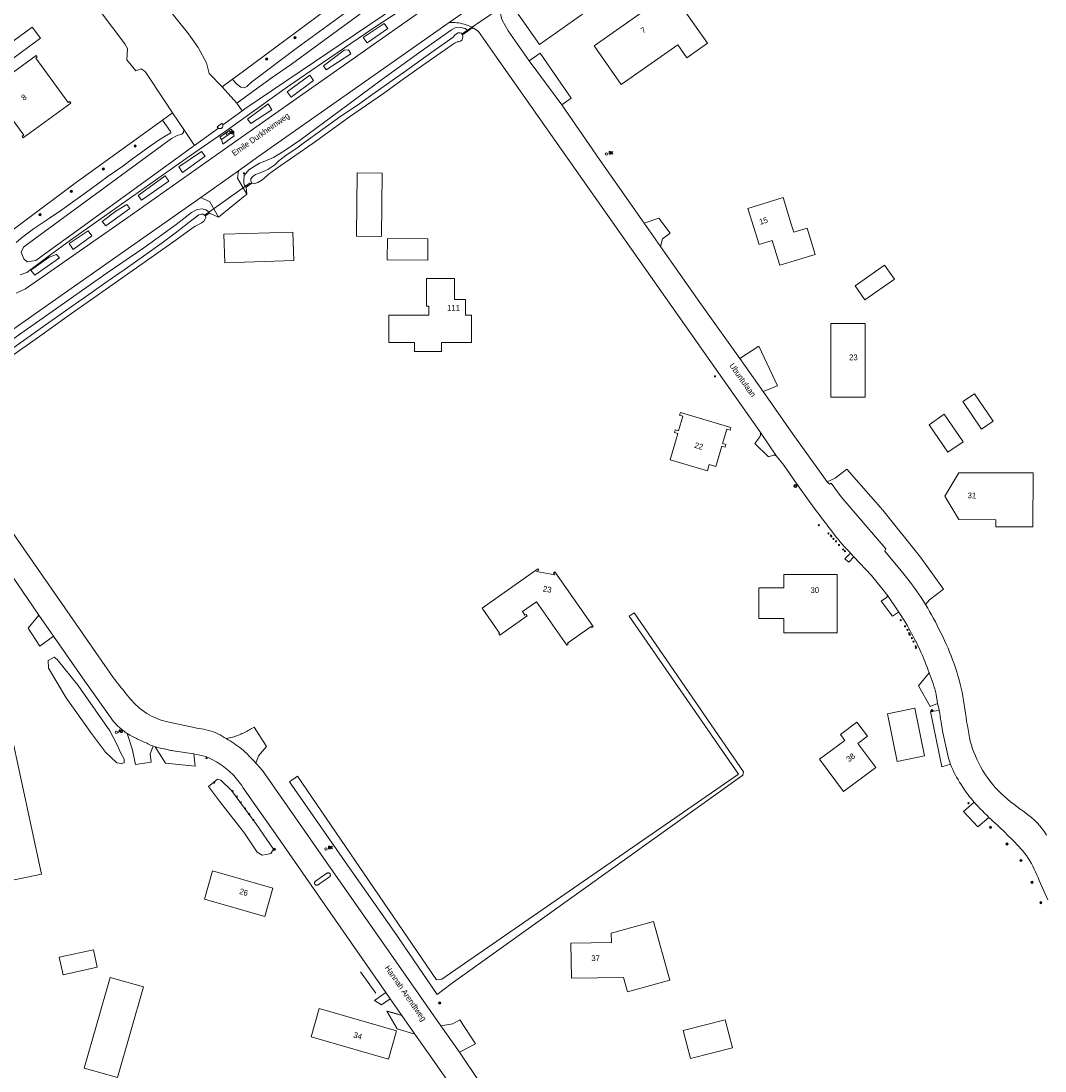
# Model space of a CAD drawing. Header units: metres. Extents: x 138165 to 154469, y 480134 to 494189.
# Tile 371 of 656: x 149925 to 150147, y 482721 to 482950. Entities that reach past the tile are written whole.
import ezdxf

# ---------------------------------------------------------------- set-up
doc = ezdxf.new("R2010")
doc.units = ezdxf.units.M
doc.header["$LTSCALE"] = 0.001
doc.header["$MEASUREMENT"] = 0
for name, color, linetype, lineweight in [('TOP-L-duiker', 7, 'Continuous', 0), ('TOP-L-terrein schutting raster hek leuning', 7, 'Continuous', 0), ('TOP-L-topo objecten punt', 7, 'Continuous', 0), ('TOP-L-topo objecten vlak', 7, 'Continuous', 0), ('TOP-T-topo huisnummering naamgeving', 7, 'Continuous', 0)]:
    doc.layers.add(name, color=color, linetype=linetype, lineweight=lineweight)
doc.styles.add('Style-INTL_ISO', font='INTL_ISO.shx')
doc.styles.add('Style-STANDARD', font='STANDARD.shx')

# ---------------------------------------------------------------- blocks, each defined once
blk = doc.blocks.new('24')
at = {"layer": 'TOP-L-topo objecten punt', "color": 7, "linetype": 'Continuous', "lineweight": 0}
for radius in [0.025, 0.0182, 0.0115, 0.005]:
    blk.add_circle((0, 0), radius, dxfattribs=at)
blk = doc.blocks.new('31')
at = {"layer": 'TOP-L-topo objecten punt', "color": 7, "linetype": 'Continuous', "lineweight": 0}
blk.add_circle((0, 0), 0.025, dxfattribs=at)
at = {"layer": 'TOP-L-topo objecten punt', "color": 7, "linetype": 'Continuous', "lineweight": 0, "style": 'Style-STANDARD'}
blk.add_text('KO', height=0.06, dxfattribs=at).set_placement((0.0483, 0))
blk = doc.blocks.new('72')
at = {"layer": 'TOP-L-topo objecten punt', "color": 7, "linetype": 'Continuous', "lineweight": 0}
blk.add_circle((0, 0), 0.025, dxfattribs=at)
at = {"layer": 'TOP-L-topo objecten punt', "color": 7, "linetype": 'Continuous', "lineweight": 0, "style": 'Style-STANDARD'}
blk.add_text('BK', height=0.06, dxfattribs=at).set_placement((0.0483, 0))
blk = doc.blocks.new('39')
at = {"layer": 'TOP-L-topo objecten punt', "color": 7, "linetype": 'Continuous', "lineweight": 0}
for p, q in [((0.0175, 0.0175), (-0.0175, 0.0175)), ((-0.0175, 0.0175), (-0.0175, -0.0175)), ((0.0175, 0.0175), (0.0175, -0.0175)), ((0.0175, -0.0175), (-0.0175, -0.0175))]:
    blk.add_line(p, q, dxfattribs=at)
blk.add_circle((0, 0), 0.0332, dxfattribs=at)
blk = doc.blocks.new('10')
at = {"layer": 'TOP-L-topo objecten punt', "linetype": 'Continuous', "lineweight": 0}
blk.add_circle((0, 0), 0.0125, dxfattribs=at)
blk = doc.blocks.new('11')
at = {"layer": 'TOP-L-topo objecten punt', "color": 7, "linetype": 'Continuous', "lineweight": 0}
blk.add_circle((0, 0), 0.025, dxfattribs=at)
at = {"layer": 'TOP-L-topo objecten punt', "color": 7, "linetype": 'Continuous', "lineweight": 0, "style": 'Style-STANDARD'}
blk.add_text('AB', height=0.06, dxfattribs=at).set_placement((0.0483, 0))

msp = doc.modelspace()

# ---------------------------------------------------------------- linework, layer by layer
at = {"layer": 'TOP-L-duiker', "flags": 128}
for points in [[(150032.48, 482955.15), (150020.46, 482946.97)], [(149974.35, 482914.57), (149964.34, 482907.45)]]:
    msp.add_lwpolyline(points, dxfattribs=at)
at = {"layer": 'TOP-L-terrein schutting raster hek leuning', "flags": 128}
for points in [[(150001.69, 482738.38), (149998.31, 482743.04)], [(150006.51, 482733.85), (150004.17, 482734.52)]]:
    msp.add_lwpolyline(points, dxfattribs=at)
at = {"layer": 'TOP-L-topo objecten vlak', "flags": 128}
for points in [[(149968.28, 482935.39), (149965.46, 482938.3), (149964.88, 482940.63), (149963.08, 482943.96), (149960.95, 482946.96), (149954.06, 482955.53), (149954.06, 482956.2), (149954.48, 482956.73), (149929.49, 482989.78), (149929.03, 482990.65), (149929.03, 482991.32), (149928.29, 482992.32), (149919.64, 483003.35)], [(149923.12, 482975.58), (149930.65, 482966.21), (149931.55, 482964.65), (149932.39, 482963.1), (149933.67, 482962.15), (149939.33, 482955.19), (149947.11, 482944.78), (149947.72, 482943.74), (149947.55, 482941.28), (149949.53, 482938.92), (149950.66, 482939.3), (149951.51, 482938.73), (149955.82, 482932.28), (149957.51, 482929.75)], [(149970.52, 482937.05), (149971.24, 482937.59), (149990.86, 482952.13), (150009.46, 482965.54), (150010.57, 482966.35)], [(150043.69, 482959.02), (150032.59, 482951.2), (150037.24, 482944.59), (150048.35, 482952.41), (150043.69, 482959.02)], [(150016.05, 482955.93), (150014.8, 482954.29), (150011.88, 482952.16), (149998.5, 482942.72), (149969.75, 482922.5), (149947.56, 482906.89), (149925.54, 482891.54), (149923.52, 482890.6)], [(149972.6, 482930.18), (149973.16, 482930.6), (150006.37, 482953.01), (150008.82, 482954.61), (150009.48, 482955.65), (150009.2, 482956.31), (150008.25, 482957.25), (150006.84, 482957.06), (150005.71, 482956.59), (150004.29, 482955.55), (150002.03, 482953.97), (149999.3, 482952.04), (149983.36, 482940.34), (149978.89, 482937.28), (149971.46, 482931.84)], [(150028.44, 482957.02), (150017.61, 482949.38)], [(150067.27, 482944.53), (150069.23, 482941.74), (150073.74, 482944.91), (150065.84, 482956.12), (150049.08, 482944.31), (150055.01, 482935.89), (150067.27, 482944.53)], [(149924.4, 482894.53), (149925.83, 482895.05), (149930.78, 482898.78), (149935.33, 482902.11), (149954.98, 482916), (149961.17, 482920.36), (149968.64, 482925.5), (149982.46, 482935.39), (149990.11, 482940.63), (150001.03, 482948.12), (150007.12, 482952.11)], [(149994.98, 482951.52), (149984.63, 482943.97), (149974.71, 482936.51), (149973.63, 482935.49), (149973.1, 482935.18), (149972.33, 482935.35), (149971.49, 482936.02), (149970.72, 482936.79), (149970.52, 482937.05)], [(150035.02, 482941.07), (150030.39, 482947.62), (150029.11, 482949.89), (150029.01, 482950.27), (150028.91, 482950.66), (150028.83, 482951.05), (150028.75, 482951.44), (150028.69, 482951.84), (150028.64, 482952.23), (150028.59, 482952.63)], [(149971.83, 482917.16), (149976.26, 482920.35), (150017.61, 482949.38)], [(149999.78, 482944.98), (150004.26, 482948.09), (150003.44, 482949.18), (149998.9, 482946.15), (149999.78, 482944.98)], [(150017.61, 482949.38), (150018.02, 482949.4), (150018.43, 482949.4), (150018.84, 482949.38), (150019.25, 482949.34), (150019.66, 482949.29), (150020.07, 482949.22), (150020.47, 482949.13), (150020.87, 482949.03), (150021.29, 482948.9), (150021.7, 482948.75), (150022.1, 482948.58), (150022.5, 482948.39), (150022.89, 482948.18)], [(149917.34, 482941.33), (149919.07, 482938.9), (149928.76, 482945.97), (149927.01, 482948.36), (149917.34, 482941.33)], [(150021.73, 482947.58), (150021.05, 482948.08), (150020.06, 482948.3), (150018.91, 482948.26), (150018.12, 482947.84), (150011.25, 482942.94), (150002.93, 482936.93), (149993.94, 482930.25), (149985.28, 482923.91), (149981.68, 482921.41), (149979.46, 482920.07), (149977.52, 482919.24), (149976.35, 482918.84), (149974.09, 482917.36), (149973.08, 482916.15), (149972.95, 482915.1), (149973.01, 482914.46), (149973.14, 482914.06), (149973.51, 482913.61)], [(150020.49, 482946.7), (150020.25, 482947.08), (150019.99, 482947.17), (150019.54, 482947.14), (150019.16, 482946.94), (150018.81, 482946.67), (150018.49, 482946.24), (150016.76, 482944.98), (150013.87, 482942.93), (150011.23, 482941.07), (150007.93, 482938.7), (150000.81, 482933.68), (149997.67, 482931.45), (149994.09, 482929.01), (149990.17, 482926.19), (149985.74, 482922.99), (149984.47, 482922.11), (149982.4, 482920.7), (149980.65, 482919.43), (149979.68, 482918.47), (149978.16, 482917.44), (149977.23, 482917.01), (149976.28, 482916.65), (149975.48, 482916.38), (149974.92, 482915.94), (149974.53, 482915.45), (149974.52, 482914.96), (149974.72, 482914.46)], [(149974.72, 482914.46), (149975.37, 482914.39), (149976.01, 482914.61), (149976.88, 482915.1), (149977.4, 482915.59), (149978.48, 482916.48), (149980.1, 482917.66), (149988.02, 482923.17), (149995.92, 482928.87), (150003.3, 482933.98), (150007.13, 482936.72), (150011.79, 482940.04), (150018.06, 482944.4), (150018.91, 482944.99), (150019.32, 482945.2), (150019.63, 482945.23), (150020.08, 482945.33), (150020.32, 482945.53), (150020.51, 482945.95), (150020.55, 482946.41), (150020.49, 482946.7)], [(150020.49, 482946.7), (150021.73, 482947.58)], [(150022.89, 482948.18), (150022.31, 482947.99), (150021.73, 482947.58)], [(150022.89, 482948.18), (150023.27, 482947.96), (150023.99, 482947.47), (150027.54, 482942.37), (150053.08, 482906.03), (150075.64, 482873.97), (150085.1, 482860.5)], [(149924.82, 482924.67), (149925.05, 482924.35), (149935.39, 482931.9), (149935.16, 482932.22), (149934.83, 482931.98), (149927.76, 482941.67), (149928.08, 482941.91), (149927.84, 482942.23), (149917.51, 482934.68), (149917.74, 482934.36), (149918.07, 482934.6), (149925.14, 482924.91), (149924.82, 482924.67)], [(149990.89, 482939.08), (149996.25, 482942.61), (149995.69, 482943.49), (149994.79, 482943.38), (149990.27, 482940), (149990.89, 482939.08)], [(150042.08, 482931.49), (150044.1, 482932.98), (150037.35, 482942.74), (150035.02, 482941.07)], [(150035.02, 482941.07), (150042.08, 482931.49)], [(149983.26, 482933.15), (149988.12, 482936.78), (149987.29, 482937.94), (149982.42, 482934.3), (149983.26, 482933.15)], [(149968.28, 482935.39), (149970.52, 482937.05)], [(149971.46, 482931.84), (149968.28, 482935.39)], [(149971.46, 482931.84), (149972.6, 482930.18)], [(149974.48, 482927.46), (149979.07, 482930.44), (149978.27, 482931.72), (149973.77, 482928.41), (149974.48, 482927.46)], [(150060.01, 482905.75), (150050.28, 482919.62), (150042.08, 482931.49)], [(149914.97, 482898.52), (149936.29, 482914.47), (149955.29, 482928.15)], [(149955.29, 482928.15), (149957.05, 482925.72), (149957.1, 482925.42), (149956.28, 482924.89), (149954.55, 482923.91), (149952.67, 482922.58), (149948.76, 482919.78), (149946.65, 482918.2), (149943.48, 482915.98), (149939.56, 482913.11), (149933.45, 482908.68), (149930.72, 482906.86), (149927.29, 482904.55), (149924.98, 482902.81), (149923.51, 482901.55)], [(149955.29, 482928.15), (149957.2, 482929.52), (149957.51, 482929.75)], [(149957.51, 482929.75), (149959.93, 482926.12)], [(149968.44, 482927.12), (149971.77, 482929.57), (149972.6, 482930.18)], [(149959.93, 482926.12), (149959.89, 482925.52), (149959.49, 482925.15), (149958.49, 482924.82), (149957.29, 482924.15), (149927.62, 482902.48), (149925.08, 482900.59), (149924.6, 482899.46), (149925.17, 482898.04), (149925.92, 482897.39), (149927.81, 482897.67), (149929.98, 482899.27), (149936.95, 482904.36), (149961.83, 482922.38), (149962.23, 482922.66)], [(149962.23, 482922.66), (149959.93, 482926.12)], [(149962.23, 482922.66), (149967.48, 482926.41)], [(149967.48, 482926.41), (149967.41, 482926.45), (149967.34, 482926.51), (149967.27, 482926.57), (149967.22, 482926.64), (149967.15, 482926.75), (149968.28, 482927.49), (149968.36, 482927.35), (149968.43, 482927.17), (149968.44, 482927.12)], [(149968.44, 482927.12), (149968.45, 482927.07), (149968.45, 482926.97), (149968.44, 482926.86), (149968.41, 482926.77), (149968.37, 482926.67), (149968.32, 482926.59), (149968.26, 482926.53), (149968.19, 482926.47), (149968.11, 482926.42), (149968.03, 482926.38), (149967.94, 482926.35), (149967.85, 482926.34), (149967.76, 482926.33), (149967.67, 482926.35), (149967.58, 482926.37), (149967.49, 482926.41), (149967.48, 482926.41)], [(149970.58, 482925.73), (149970.21, 482926.23), (149967.77, 482924.48), (149968.12, 482923.99)], [(149968.12, 482923.99), (149968.44, 482922.97), (149970.86, 482924.73), (149970.58, 482925.73)], [(149968.12, 482923.99), (149970.58, 482925.73)], [(149959.67, 482916.76), (149964.56, 482920.36), (149963.77, 482921.35), (149958.82, 482918.03), (149959.67, 482916.76)], [(149971.83, 482917.16), (149963.61, 482911.34)], [(149973.63, 482912.09), (149971.61, 482915.59), (149971.83, 482917.16)], [(149950.73, 482910.81), (149956.7, 482914.89), (149955.9, 482916.05), (149950.01, 482911.78), (149950.73, 482910.81)], [(149973.51, 482913.61), (149974.72, 482914.46)], [(149997.64, 482916.7), (149997.49, 482902.95), (150002.92, 482902.9), (150003.07, 482916.65), (149997.64, 482916.7)], [(149973.51, 482913.61), (149973.63, 482912.09)], [(149906.62, 482871.14), (149918.83, 482879.91), (149931.3, 482888.69), (149963.61, 482911.34)], [(149963.61, 482911.34), (149965.6, 482910.42), (149966.56, 482908.72), (149967.47, 482907.1)], [(149967.47, 482907.1), (149973.63, 482912.09)], [(150088.68, 482899.16), (150089.46, 482896.63), (150097.11, 482898.97), (150095.37, 482904.66), (150092.5, 482903.79), (150092.01, 482905.38), (150090.18, 482911.34), (150082.53, 482908.99), (150084.94, 482901.15), (150087.81, 482902.03), (150088.68, 482899.16)], [(149965.52, 482907.98), (149965.26, 482908.29), (149964.74, 482908.65), (149963.93, 482908.88), (149962.84, 482908.77), (149961.64, 482908.09), (149958.25, 482905.49), (149951.24, 482900.41), (149943.27, 482894.98), (149924.01, 482881.45), (149918.89, 482877.81), (149914.48, 482874.37), (149908.19, 482870.49), (149907.19, 482869.72), (149906.23, 482868.35), (149905.71, 482867.28), (149905.68, 482866.65), (149905.64, 482866.54), (149905.88, 482865.97)], [(149964.62, 482907.34), (149964.37, 482907.62), (149964.11, 482907.73), (149963.76, 482907.77), (149963.23, 482907.59), (149960.73, 482905.72), (149960.02, 482905.13), (149958.05, 482903.6), (149955.22, 482901.48), (149951.69, 482898.99), (149947.16, 482895.77), (149944.45, 482893.91), (149942.77, 482892.72), (149938.82, 482889.9), (149935.42, 482887.58), (149929.33, 482883.28), (149922.97, 482878.77), (149915.25, 482873.34), (149909.6, 482869.57), (149908.68, 482868.94), (149908.47, 482868.63), (149908.33, 482868.29), (149908.39, 482868), (149908.47, 482867.79)], [(149942.97, 482905.19), (149948.17, 482908.97), (149947.58, 482909.83), (149945.14, 482908.38), (149942.22, 482906.16), (149942.97, 482905.19)], [(149964.62, 482907.34), (149965.52, 482907.98)], [(149967.47, 482907.1), (149965.52, 482907.98)], [(149908.47, 482867.79), (149908.62, 482867.62), (149909.37, 482867.55), (149910.18, 482867.79), (149915.17, 482871.47), (149922.75, 482877.07), (149927.1, 482880.1), (149935.56, 482886.13), (149943.79, 482891.97), (149957.96, 482901.93), (149960.94, 482904.14), (149962.42, 482905.11), (149963.82, 482905.85), (149964.25, 482906.18), (149964.61, 482906.73), (149964.73, 482907.02), (149964.62, 482907.34)], [(150060.01, 482905.75), (150063.14, 482906.9), (150065.63, 482903.61), (150063.96, 482902.37), (150063.56, 482900.69)], [(150063.56, 482900.69), (150060.01, 482905.75)], [(149935.86, 482900.07), (149939.94, 482903), (149939.17, 482904.13), (149935.01, 482901.35), (149935.86, 482900.07)], [(149968.83, 482897.16), (149983.82, 482897.65), (149983.62, 482903.84), (149968.62, 482903.36), (149968.83, 482897.16)], [(150004.19, 482902.48), (150004.14, 482897.81), (150012.93, 482897.72), (150012.98, 482902.38), (150004.19, 482902.48)], [(149927.54, 482894.5), (149932.95, 482898.22), (149932.29, 482898.94), (149930.71, 482898.4), (149926.72, 482895.58), (149927.54, 482894.5)], [(150080.74, 482876.33), (150072.09, 482888.57), (150063.56, 482900.69)], [(150105.8, 482892.14), (150107.93, 482889.11), (150114.35, 482893.63), (150112.22, 482896.66), (150105.8, 482892.14)], [(150004.49, 482885.81), (150004.49, 482879.81), (150010.07, 482879.81), (150010.07, 482877.9), (150015.9, 482877.89), (150015.9, 482879.81), (150022.42, 482879.81), (150022.42, 482885.81), (150021.13, 482885.81), (150021.14, 482889.22), (150018.75, 482889.22), (150018.75, 482893.77), (150012.69, 482893.77), (150012.69, 482887.74), (150013.16, 482887.74), (150013.16, 482885.81), (150004.49, 482885.81)], [(150100.52, 482867.99), (150108.02, 482867.99), (150108.02, 482883.99), (150100.52, 482883.99), (150100.52, 482867.99)], [(150080.74, 482876.33), (150084.9, 482879.06), (150088.92, 482870.41), (150085.83, 482869.18)], [(150085.83, 482869.18), (150080.74, 482876.33)], [(150099.77, 482849.53), (150092.35, 482859.81), (150085.83, 482869.18)], [(150129.22, 482866.99), (150133.31, 482861.02), (150135.83, 482862.74), (150131.74, 482868.71), (150129.22, 482866.99)], [(150066.75, 482860.87), (150066.58, 482860.3), (150067.29, 482860.09), (150065.61, 482854.35), (150073.73, 482851.97), (150074.12, 482853.3), (150075.56, 482852.88), (150076.85, 482857.29), (150077.56, 482857.08), (150077.73, 482857.66), (150077.02, 482857.86), (150077.95, 482861.03), (150078.66, 482860.82), (150078.83, 482861.4), (150067.85, 482864.62), (150067.68, 482864.04), (150068.39, 482863.83), (150067.46, 482860.67), (150066.75, 482860.87)], [(150121.88, 482861.96), (150125.96, 482855.99), (150129.27, 482858.25), (150125.18, 482864.23), (150121.88, 482861.96)], [(150085.1, 482860.5), (150085.16, 482860.4), (150085.21, 482860.28), (150085.25, 482860.16), (150085.27, 482860.03), (150085.28, 482859.91), (150085.27, 482859.78), (150085.24, 482859.66), (150085.2, 482859.54), (150085.14, 482859.43), (150085.09, 482859.35), (150085.09, 482859.34), (150084.04, 482857.88), (150086.98, 482854.97), (150087.89, 482855.29), (150088.06, 482855.34), (150088.15, 482855.37), (150088.25, 482855.38), (150088.35, 482855.37), (150088.44, 482855.35), (150088.53, 482855.31), (150088.61, 482855.26), (150088.69, 482855.19), (150088.72, 482855.15)], [(150088.72, 482855.15), (150085.1, 482860.5)], [(150088.72, 482855.15), (150090.31, 482853.15), (150093.11, 482849.22), (150096.17, 482844.84), (150096.97, 482843.79), (150097.37, 482843.27), (150097.77, 482842.74), (150098.17, 482842.22), (150098.97, 482841.17), (150099.36, 482840.66), (150099.75, 482840.14), (150100.14, 482839.62), (150100.53, 482839.1), (150100.92, 482838.58), (150101.32, 482838.07), (150101.72, 482837.56), (150102.13, 482837.06), (150102.57, 482836.55), (150103, 482836.04), (150103.45, 482835.53), (150103.89, 482835.03), (150104.35, 482834.54), (150104.8, 482834.04)], [(149969.17, 482793.75), (149968.72, 482794.02), (149968.26, 482794.27), (149967.8, 482794.53), (149967.34, 482794.76), (149966.86, 482794.98), (149966.38, 482795.18), (149965.86, 482795.36), (149965.33, 482795.52), (149964.79, 482795.66), (149964.25, 482795.78), (149963.7, 482795.88), (149963.15, 482795.96), (149956.1, 482797.46), (149955.01, 482797.77), (149954.47, 482797.96), (149953.94, 482798.16), (149953.42, 482798.4), (149952.91, 482798.65), (149952.41, 482798.91), (149951.89, 482799.23), (149951.38, 482799.57), (149950.89, 482799.93), (149950.41, 482800.31), (149949.95, 482800.71), (149949.5, 482801.12), (149949.06, 482801.55), (149948.68, 482801.94), (149948.32, 482802.34), (149947.97, 482802.75), (149947.63, 482803.18), (149947.29, 482803.6), (149946.96, 482804.03), (149946.62, 482804.46), (149946.28, 482804.88), (149945.94, 482805.31), (149945.61, 482805.74), (149945.27, 482806.18), (149944.94, 482806.61), (149944.61, 482807.05), (149935.23, 482820.49), (149912.57, 482853.02)], [(150099.77, 482849.53), (150101.46, 482850.33), (150104.05, 482852.33), (150111.82, 482843.41), (150120.03, 482833.17), (150125.02, 482826.24), (150121.97, 482823.89), (150121.14, 482822.86)], [(150136.38, 482839.77), (150144.47, 482839.77), (150144.48, 482851.53), (150128.35, 482851.54), (150125.29, 482846.44), (150128.35, 482841.34), (150136.38, 482841.33), (150136.38, 482839.77)], [(150121.14, 482822.86), (150120.66, 482823.63), (150120.17, 482824.39), (150119.66, 482825.14), (150119.14, 482825.89), (150118.61, 482826.63), (150118.08, 482827.36), (150117.53, 482828.08), (150116.97, 482828.79), (150116.39, 482829.5), (150115.81, 482830.2), (150112.26, 482834.52), (150112.53, 482834.97), (150108.01, 482840.21), (150102.81, 482846.31), (150100.6, 482849.28), (150100.22, 482849.03), (150099.77, 482849.53)], [(149919.08, 482833.96), (149923.65, 482827.58), (149928.44, 482820.57)], [(150104.8, 482834.04), (150103.61, 482832.83), (150104.42, 482832.07), (150105.57, 482833.23)], [(150105.57, 482833.23), (150104.8, 482834.04)], [(150105.57, 482833.23), (150109.35, 482829.23), (150111.87, 482826.18), (150112.67, 482825.16), (150112.76, 482825.06), (150112.78, 482825.03)], [(150036.61, 482830.03), (150037.08, 482830.36), (150036.87, 482830.65), (150024.74, 482822.1), (150028.57, 482816.66), (150028.4, 482816.54), (150028.6, 482816.25), (150034.52, 482820.43), (150034.32, 482820.72), (150034.08, 482820.54), (150033.51, 482821.35), (150036.56, 482823.49), (150043.18, 482814.08), (150043.47, 482814.28), (150043.31, 482814.51), (150048.46, 482818.14), (150048.62, 482817.91), (150048.91, 482818.11), (150040.53, 482830.01), (150040.24, 482829.81), (150040.57, 482829.35), (150036.61, 482830.03)], [(150090.35, 482816.77), (150101.93, 482816.77), (150101.93, 482829.39), (150090.35, 482829.39), (150090.35, 482826.49), (150084.92, 482826.49), (150084.92, 482819.87), (150090.35, 482819.87), (150090.35, 482816.77)], [(150112.78, 482825.03), (150112.82, 482824.96), (150112.82, 482824.95), (150112.84, 482824.88), (150112.85, 482824.79), (150112.84, 482824.71), (150112.82, 482824.63), (150112.78, 482824.56), (150112.73, 482824.49), (150112.66, 482824.44), (150111.51, 482823.64), (150113.92, 482820.34), (150115.05, 482821.09), (150115.07, 482821.1), (150115.1, 482821.12), (150115.16, 482821.14), (150115.23, 482821.15), (150115.29, 482821.14), (150115.35, 482821.12), (150115.4, 482821.08), (150115.45, 482821.03)], [(150115.45, 482821.03), (150112.78, 482825.03)], [(150018.03, 482740.43), (150081.44, 482785.8), (150081.55, 482786.54), (150057.78, 482821.08), (150056.71, 482820.34), (150080.48, 482786.01), (150015.99, 482741.45), (150014.82, 482741.34), (149984.65, 482785.58), (149982.9, 482784.38), (149995.5, 482766.27), (150005.66, 482751.79), (150015, 482738.09), (150018.03, 482740.43)], [(150115.45, 482821.03), (150116.58, 482819.31), (150117.2, 482818.24), (150117.49, 482817.7), (150117.79, 482817.16), (150118.08, 482816.62), (150118.37, 482816.07), (150118.65, 482815.53), (150118.93, 482814.98), (150119.2, 482814.46), (150119.46, 482813.94), (150119.71, 482813.41), (150119.96, 482812.89), (150120.21, 482812.36), (150120.45, 482811.83), (150120.71, 482811.2), (150120.97, 482810.57), (150121.22, 482809.93), (150121.46, 482809.29), (150121.69, 482808.65), (150121.92, 482808.01)], [(150147.38, 482772.79), (150146.96, 482773.49), (150146.5, 482774.15), (150145.96, 482774.81), (150145.38, 482775.43), (150144.77, 482776.03), (150144.18, 482776.56), (150143.55, 482777.06), (150142.92, 482777.55), (150142.27, 482778.03), (150141.63, 482778.51), (150140.96, 482779.01), (150140.29, 482779.51), (150139.62, 482780.01), (150138.98, 482780.53), (150138.27, 482781.15), (150137.58, 482781.79), (150136.92, 482782.46), (150136.28, 482783.15), (150135.67, 482783.86), (150135.09, 482784.59), (150134.55, 482785.34), (150134.03, 482786.11), (150133.54, 482786.9), (150133.08, 482787.7), (150132.64, 482788.53), (150132.28, 482789.27), (150131.95, 482790.02), (150131.63, 482790.78), (150131.35, 482791.55), (150131.09, 482792.33), (150130.86, 482793.17), (150130.67, 482794.01), (150130.51, 482794.86), (150130.37, 482795.71), (150130.21, 482796.57), (150130.05, 482797.47), (150129.92, 482798.38), (150129.79, 482799.29), (150129.67, 482800.2), (150129.54, 482801.11), (150129.41, 482802.01), (150129.25, 482802.92), (150129.07, 482803.82), (150128.86, 482804.71), (150128.64, 482805.6), (150128.41, 482806.49), (150128.16, 482807.37), (150127.9, 482808.25), (150127.62, 482809.12), (150127.33, 482809.99), (150127.02, 482810.85), (150126.7, 482811.71), (150126.36, 482812.56), (150126.01, 482813.41), (150125.64, 482814.25), (150125.25, 482815.08), (150124.86, 482815.91), (150124.46, 482816.73), (150124.05, 482817.55), (150123.67, 482818.33), (150123.27, 482819.09), (150122.86, 482819.86), (150122.45, 482820.62), (150122.02, 482821.37), (150121.59, 482822.12), (150121.14, 482822.86)], [(149931.6, 482816.04), (149928.63, 482813.87), (149926.14, 482817.73), (149928.44, 482820.57)], [(149928.44, 482820.57), (149931.6, 482816.04)], [(149931.6, 482816.04), (149938.41, 482806.24), (149944.68, 482797.43), (149945.06, 482797.02), (149945.26, 482796.81), (149945.46, 482796.61), (149945.67, 482796.41), (149945.88, 482796.22), (149946.09, 482796.03), (149946.31, 482795.85), (149946.53, 482795.67), (149946.75, 482795.5), (149946.97, 482795.33), (149947.2, 482795.17), (149947.43, 482795.01), (149947.66, 482794.85)], [(149930.46, 482810.71), (149930.56, 482809.06), (149934.4, 482802.61), (149939.87, 482794.84), (149942.94, 482790.76), (149945.35, 482788.47), (149946.37, 482788.35), (149946.98, 482788.47), (149946.98, 482789.29), (149946.21, 482790.72), (149945.35, 482792.56), (149943.88, 482795.46), (149936.98, 482805.28), (149932.41, 482810.95), (149931.77, 482811.46), (149930.46, 482810.71)], [(150123.73, 482801.41), (150122.16, 482800.75), (150119.63, 482805.22), (150121.92, 482808.01)], [(150121.92, 482808.01), (150122.13, 482807.44), (150122.34, 482806.86), (150122.55, 482806.29), (150122.76, 482805.72), (150122.95, 482805.14), (150123.13, 482804.56), (150123.29, 482803.97), (150123.43, 482803.38), (150123.54, 482802.72), (150123.62, 482802.06), (150123.73, 482801.41)], [(150114.97, 482788.77), (150120.91, 482789.98), (150118.78, 482800.36), (150112.85, 482799.15), (150114.97, 482788.77)], [(150123.73, 482801.41), (150123.86, 482800.89), (150123.99, 482800.37), (150124.12, 482799.85)], [(150126.55, 482788.19), (150124.64, 482787.64), (150122.21, 482799.65), (150124.12, 482799.85)], [(150124.12, 482799.85), (150124.23, 482799.23), (150124.32, 482798.61), (150124.4, 482797.99), (150124.49, 482797.37), (150124.61, 482796.71), (150124.72, 482796.04), (150124.84, 482795.38), (150124.97, 482794.71), (150125.1, 482794.05), (150125.24, 482793.39), (150125.39, 482792.73), (150125.53, 482792.08), (150125.67, 482791.42), (150125.82, 482790.76), (150125.97, 482790.11), (150126.14, 482789.46), (150126.33, 482788.82), (150126.55, 482788.19)], [(149975.58, 482788.41), (149976.13, 482790.01), (149977.9, 482792.04), (149975.2, 482796.25), (149974.7, 482795.94), (149974.45, 482795.79), (149974.19, 482795.64), (149973.93, 482795.49), (149973.67, 482795.36), (149973.4, 482795.22), (149973.14, 482795.09), (149972.86, 482794.96), (149972.58, 482794.83), (149972.3, 482794.71), (149972.01, 482794.59), (149971.73, 482794.47), (149971.44, 482794.36), (149971.15, 482794.26), (149970.86, 482794.16), (149969.17, 482793.75)], [(150103.31, 482782.25), (150110.3, 482787.48), (150106.39, 482792.7), (150108.5, 482794.27), (150106.21, 482797.34), (150102.61, 482794.64), (150103.57, 482793.35), (150098.08, 482789.24), (150103.31, 482782.25)], [(149914.94, 482794.02), (149921.67, 482762.73), (149929, 482764.31), (149922.27, 482795.59), (149914.94, 482794.02)], [(149947.66, 482794.85), (149948.14, 482793.35), (149948.75, 482791.2), (149949.4, 482788.09), (149952.85, 482788.64), (149952.59, 482790.46), (149953.29, 482792.1)], [(149947.66, 482794.85), (149947.94, 482794.68), (149948.21, 482794.52), (149948.49, 482794.37), (149948.78, 482794.22), (149949.06, 482794.08), (149949.35, 482793.93), (149949.62, 482793.79), (149949.9, 482793.65), (149950.18, 482793.51), (149950.46, 482793.38), (149950.74, 482793.25), (149951.02, 482793.12), (149951.3, 482792.99), (149951.59, 482792.87), (149951.87, 482792.74), (149952.15, 482792.61), (149952.43, 482792.48), (149952.72, 482792.35), (149953, 482792.22), (149953.29, 482792.1)], [(149969.17, 482793.75), (149969.6, 482793.5), (149970.02, 482793.24), (149970.45, 482792.97), (149970.86, 482792.7), (149971.27, 482792.42), (149971.68, 482792.12), (149972.08, 482791.82), (149972.47, 482791.51), (149972.89, 482791.16), (149973.29, 482790.79), (149973.68, 482790.4), (149974.07, 482790.01), (149974.45, 482789.61), (149974.83, 482789.21), (149975.2, 482788.81), (149975.58, 482788.41)], [(149953.29, 482792.1), (149953.49, 482792.03), (149953.7, 482791.97)], [(149962.12, 482790.42), (149957.65, 482791.09), (149957.37, 482791.14), (149957.08, 482791.19), (149956.8, 482791.25), (149956.51, 482791.31), (149956.23, 482791.37), (149955.95, 482791.43), (149955.66, 482791.49), (149955.1, 482791.61), (149954.82, 482791.67), (149954.53, 482791.74), (149954.25, 482791.81), (149953.97, 482791.88), (149953.7, 482791.97)], [(149953.7, 482791.97), (149955.96, 482788.39), (149962.41, 482787.77), (149962.12, 482790.42)], [(149962.12, 482790.42), (149964.69, 482789.83), (149965.65, 482789.41), (149966.12, 482789.18), (149966.58, 482788.94), (149967.03, 482788.68), (149967.44, 482788.43), (149967.84, 482788.18), (149968.24, 482787.91), (149968.63, 482787.63), (149969.01, 482787.34), (149969.38, 482787.04), (149969.74, 482786.73), (149970.1, 482786.41), (149970.44, 482786.08), (149970.77, 482785.74), (149971.09, 482785.39), (149971.4, 482785.03), (149971.7, 482784.67), (149971.99, 482784.29), (149972.27, 482783.91), (149972.54, 482783.52), (149972.79, 482783.12), (149979.87, 482773.02), (149988.25, 482760.94), (149995.22, 482750.92), (150003.81, 482738.53)], [(150015.76, 482731.34), (150003.89, 482748.35), (149991.9, 482765.48), (149982.43, 482779.14), (149977.07, 482786.82), (149976.33, 482787.62), (149975.96, 482788.01), (149975.58, 482788.41)], [(150126.55, 482788.19), (150126.79, 482787.61), (150127.04, 482787.04), (150127.31, 482786.48), (150127.59, 482785.93), (150127.89, 482785.39), (150128.2, 482784.84), (150128.51, 482784.31), (150128.86, 482783.74), (150129.21, 482783.17), (150129.58, 482782.61), (150129.97, 482782.07), (150130.37, 482781.53), (150130.69, 482781.12), (150131.02, 482780.72), (150131.35, 482780.33), (150131.69, 482779.94)], [(149965.29, 482783.36), (149967.68, 482780.18), (149973.11, 482773.19), (149975.89, 482769.03), (149976.98, 482768.4), (149977.91, 482768.57), (149978.85, 482768.8), (149979.39, 482769.71), (149975.71, 482775.08), (149970.32, 482782.45), (149967.98, 482784.68), (149967.27, 482784.92), (149965.29, 482783.36)], [(150134.9, 482776.62), (150132.51, 482774.54), (150129.38, 482777.88), (150131.69, 482779.94)], [(150131.69, 482779.94), (150132.13, 482779.45), (150132.58, 482778.96), (150133.03, 482778.48), (150133.5, 482778.01), (150133.96, 482777.55), (150134.43, 482777.08), (150134.9, 482776.62)], [(150134.9, 482776.62), (150135.34, 482776.2), (150135.78, 482775.79), (150136.67, 482774.98), (150137.11, 482774.57), (150137.54, 482774.16), (150137.97, 482773.74), (150138.4, 482773.33), (150138.82, 482772.92), (150139.24, 482772.5), (150139.66, 482772.08), (150140.08, 482771.65), (150140.52, 482771.2), (150140.96, 482770.75), (150141.4, 482770.29), (150141.84, 482769.82), (150142.25, 482769.35), (150142.65, 482768.85), (150143.04, 482768.3), (150143.42, 482767.74), (150143.78, 482767.16), (150144.12, 482766.58), (150144.45, 482765.99), (150144.76, 482765.39), (150145.05, 482764.78), (150145.32, 482764.16), (150145.57, 482763.54), (150145.81, 482762.91), (150147.67, 482758.68)], [(149966.2, 482764.98), (149964.44, 482758.83), (149977.51, 482755.07), (149979.27, 482761.22), (149966.2, 482764.98)], [(149989.72, 482762.41), (149990.35, 482762.84), (149991.59, 482763.71), (149991.66, 482763.76), (149991.71, 482763.83), (149991.75, 482763.91), (149991.78, 482763.99), (149991.79, 482764.08), (149991.79, 482764.16), (149991.77, 482764.25), (149991.73, 482764.33), (149991.68, 482764.4), (149991.62, 482764.46), (149991.55, 482764.51), (149991.47, 482764.55), (149991.39, 482764.57), (149991.3, 482764.57), (149991.21, 482764.56), (149991.13, 482764.53), (149991.05, 482764.49), (149991.05, 482764.49), (149991.04, 482764.48), (149988.55, 482762.76), (149988.54, 482762.76), (149988.48, 482762.7), (149988.42, 482762.64), (149988.38, 482762.56), (149988.35, 482762.48), (149988.34, 482762.39), (149988.34, 482762.3), (149988.36, 482762.22), (149988.39, 482762.14), (149988.44, 482762.06), (149988.5, 482762), (149988.57, 482761.95), (149988.65, 482761.91), (149988.74, 482761.89), (149988.83, 482761.88), (149988.91, 482761.89), (149989, 482761.92), (149989.08, 482761.96), (149989.1, 482761.97), (149989.72, 482762.41)], [(150044.16, 482741.65), (150055.51, 482741.82), (150056.39, 482738.69), (150065.58, 482741.25), (150062.02, 482754.01), (150052.83, 482751.44), (150052.86, 482749.44), (150044.05, 482749.31), (150044.16, 482741.65)], [(149933.69, 482742.43), (149941.12, 482744.03), (149940.3, 482747.84), (149932.87, 482746.24), (149933.69, 482742.43)], [(149938.28, 482722.13), (149945.49, 482720.06), (149951.15, 482739.76), (149943.95, 482741.83), (149938.28, 482722.13)], [(150003.81, 482738.53), (150001.4, 482736.79), (150002.9, 482735.84), (150004.77, 482737.19)], [(150004.77, 482737.19), (150003.81, 482738.53)], [(150004.77, 482737.19), (150007.32, 482733.58)], [(149989.37, 482735.06), (149987.6, 482728.91), (150004.42, 482724.08), (150006.19, 482730.23), (149989.37, 482735.06)], [(150010.11, 482729.52), (150006.29, 482730.68), (150004.02, 482734.5), (150007.32, 482733.58)], [(150007.32, 482733.58), (150010.11, 482729.52)], [(150015.76, 482731.34), (150018.41, 482731.75), (150019.89, 482732.62), (150023.31, 482727.42), (150019.84, 482725.59)], [(150068.48, 482730.33), (150070.04, 482724.21), (150079.15, 482726.53), (150077.59, 482732.65), (150068.48, 482730.33)], [(150019.84, 482725.59), (150015.76, 482731.34)], [(150010.11, 482729.52), (150013.81, 482724.28), (150023.47, 482710.48)], [(150034.62, 482704.07), (150025.82, 482716.87), (150024.12, 482719.21), (150019.84, 482725.59)]]:
    msp.add_lwpolyline(points, dxfattribs=at)

# ---------------------------------------------------------------- block references
at = {"layer": 'TOP-L-topo objecten punt', "xscale": 10, "yscale": 10, "zscale": 10}
for name, p in [('24', (149984.09, 482946.1)), ('24', (149977.93, 482941.49)), ('31', (149969.38, 482925.17)), ('24', (149949.36, 482922.53)), ('72', (150051.77, 482920.79)), ('24', (149942.47, 482917.55)), ('10', (149973, 482916.63)), ('24', (149935.52, 482912.68)), ('24', (149928.7, 482907.66)), ('10', (150075.38, 482872.5)), ('39', (150092.83, 482848.65)), ('10', (150097.95, 482840.13)), ('10', (150100.02, 482838.34)), ('10', (150100.57, 482837.88)), ('10', (150100.67, 482837.71)), ('10', (150101.09, 482837.16)), ('10', (150101.68, 482836.63)), ('10', (150102.33, 482835.84)), ('10', (150103.22, 482834.83)), ('10', (150103.62, 482834.49)), ('10', (150115.73, 482819.48)), ('10', (150116.66, 482818.16)), ('10', (150117.2, 482817.36)), ('10', (150117.58, 482816.64)), ('10', (150117.65, 482816.47)), ('10', (150117.71, 482816.32)), ('10', (150118.18, 482815.59)), ('10', (150118.52, 482814.83)), ('10', (150118.98, 482813.82)), ('10', (150119.04, 482813.46)), ('24', (150122.51, 482799.84)), ('11', (149945.25, 482795.09)), ('10', (149964.87, 482789.52)), ('10', (149966.55, 482784.18)), ('10', (149970.54, 482782.32)), ('10', (149971.43, 482781.17)), ('10', (149972.3, 482779.85)), ('10', (150130.45, 482779.71)), ('10', (149973.25, 482778.55)), ('10', (149974.14, 482777.34)), ('10', (149975.05, 482776.06)), ('24', (150135.24, 482774.44)), ('24', (150138.84, 482770.86)), ('24', (149979.59, 482769.68)), ('72', (149990.82, 482769.76)), ('24', (150141.86, 482767.25)), ('24', (150144.28, 482762.52)), ('24', (150146.18, 482758.1)), ('24', (150015.56, 482736.25))]:
    msp.add_blockref(name, p, dxfattribs=at)

# ---------------------------------------------------------------- texts
at = {"layer": 'TOP-T-topo huisnummering naamgeving', "style": 'Style-INTL_ISO'}
for s, rotation, p in [('7', 35.2, (150059.76, 482946.95)), ('8', 36.1, (149925.17, 482932.35)), ('Emile Durkheimweg', 35.2, (149970.92, 482920.3)), ('15', 17, (150085.2, 482905.41)), ('Ubuntulaan', 305.2, (150078.43, 482874.83)), ('22', 343.7, (150070.79, 482857)), ('31', 358.2, (150130.25, 482845.98)), ('23', 350.2, (150037.91, 482825.75)), ('38', 36.8, (150104.48, 482788.58)), ('26', 344, (149971.89, 482760.02)), ('37', 0.9, (150048.51, 482745.38)), ('Hannah Arendtweg', 304.9, (150003.54, 482743.9)), ('34', 344, (149996.68, 482728.8))]:
    msp.add_text(s, height=1.25, rotation=rotation, dxfattribs=at).set_placement(p)
for s, p in [('111', (150017.16, 482886.77)), ('23', (150104.52, 482875.99)), ('30', (150096.12, 482825.39))]:
    msp.add_text(s, height=1.25, dxfattribs=at).set_placement(p)

doc.saveas('drawing.dxf')
